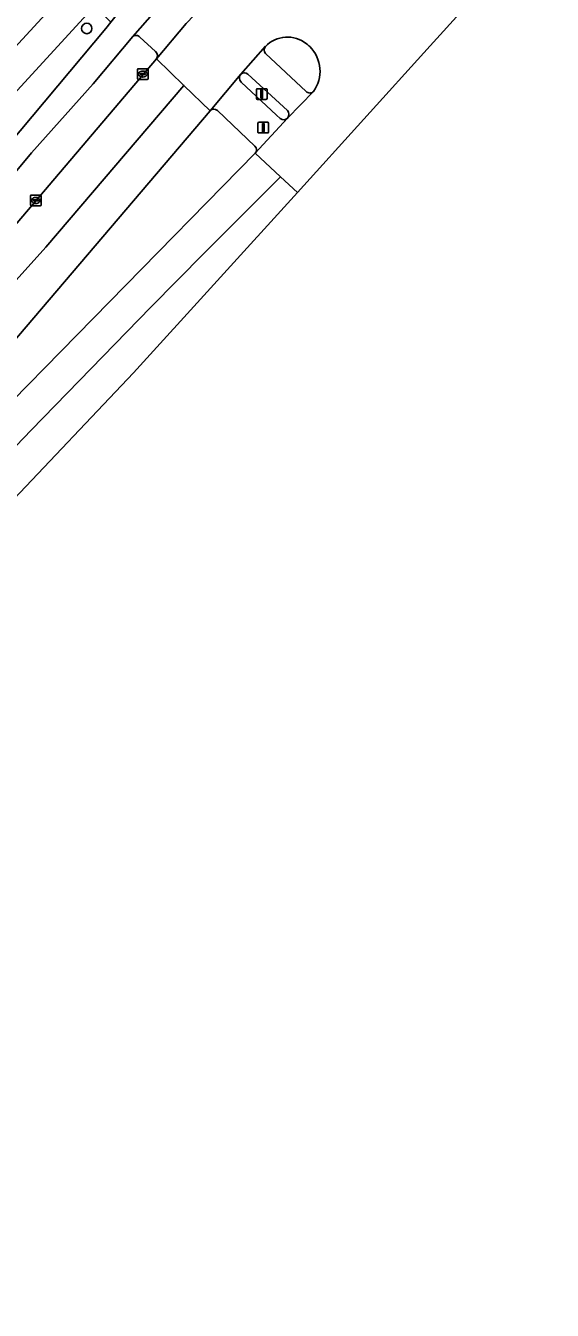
# Model space of a CAD drawing. Extents: x 159039 to 160102, y 381214 to 382524.
# Drawn here: x 159824.6 to 159873.9, y 381784.7 to 381905 of the extents above; entities that cross this region are included whole.
import ezdxf

# ---------------------------------------------------------------- set-up
doc = ezdxf.new("R2010")
doc.units = 0
for name, color, linetype in [('IMGEO_Berm_groen', 7, 'Continuous'), ('IMGEO_Boom', 7, 'Continuous'), ('IMGEO_Fietspad_gesloten', 7, 'Continuous'), ('IMGEO_Groenvoorziening', 7, 'Continuous'), ('IMGEO_Kolk', 7, 'Continuous'), ('IMGEO_Lichtmast', 7, 'Continuous'), ('IMGEO_Rijbaan_regionaal_gesloten', 7, 'Continuous'), ('IMGEO_Verkeerseiland_gesloten', 7, 'Continuous'), ('IMGEO_Verkeersregelinstallatiepaal', 7, 'Continuous'), ('IMGEO_Voetpad_open', 7, 'Continuous')]:
    doc.layers.add(name, color=color, linetype=linetype)

msp = doc.modelspace()

# ---------------------------------------------------------------- linework, layer by layer
at = {"layer": 'IMGEO_Berm_groen'}
msp.add_lwpolyline([(159791.48, 381858.62), (159802.78, 381871.05), (159813.57, 381883.06), (159821.78, 381892.5), (159832.08, 381904.75), (159832.54, 381905.35), (159831.02, 381906.84), (159824.12, 381899.32), (159808.55, 381882.29), (159763.44, 381833.24), (159741.36, 381809.36), (159743.41, 381807.45), (159743.82, 381807.07)], close=True, dxfattribs=at)
for points in [[(159834.61, 381904.01), (159830.88, 381899.56), (159825.13, 381893.11), (159816.54, 381882.83), (159805.54, 381870.37), (159790.97, 381854.3), (159776.53, 381838.56), (159767.03, 381828.3), (159745.75, 381805.27), (159694.69, 381750), (159626.02, 381676.25), (159619.17, 381669.17), (159607.38, 381657.44), (159608.38, 381656.53), (159608.96, 381657.16), (159609.68, 381657.75)], [(159836.72, 381902.6), (159835.26, 381903.95)], [(159820.2, 381882.39), (159836.81, 381901.91)], [(159841.85, 381897.06), (159823.91, 381875.97), (159819.97, 381871.42), (159815.89, 381866.89), (159752.86, 381798.61), (159599.56, 381632.56), (159592.64, 381625.22), (159589.01, 381621.45), (159578.07, 381610.11), (159553.47, 381585.36)], [(159846.04, 381893.75), (159842.53, 381897.08)], [(159818.75, 381865.23), (159846.08, 381893.07)]]:
    msp.add_lwpolyline(points, dxfattribs=at)
for centre, radius, start, end in [((159834.91, 381903.66), 0.457, 40.0914, 130.1457), ((159836.42, 381902.21), 0.493, 322.5275, 51.5992), ((159842.2, 381896.72), 0.488, 48.0303, 135.5337), ((159845.72, 381893.39), 0.484, 318.2671, 47.9527)]:
    msp.add_arc(centre, radius, start, end, dxfattribs=at)
at = {"layer": 'IMGEO_Boom'}
msp.add_circle((159830.29, 381904.76), 0.489, dxfattribs=at)
at = {"layer": 'IMGEO_Fietspad_gesloten'}
for points in [[(159835.16, 381908.67), (159832.54, 381905.35), (159832.08, 381904.75), (159821.78, 381892.5), (159813.57, 381883.06), (159802.78, 381871.05), (159791.48, 381858.62), (159743.82, 381807.07), (159624.35, 381677.83), (159617.52, 381670.78), (159605.02, 381658.14), (159590.87, 381642.92)], [(159591.19, 381640.01), (159607.38, 381657.44), (159619.17, 381669.17), (159626.02, 381676.25), (159694.69, 381750), (159745.75, 381805.27), (159767.03, 381828.3), (159776.53, 381838.56), (159790.97, 381854.3), (159805.54, 381870.37), (159816.54, 381882.83), (159825.13, 381893.11), (159830.88, 381899.56), (159834.61, 381904.01), (159837.35, 381907.14)], [(159847.02, 381903.09), (159844.71, 381900.48)], [(159850.84, 381898.86), (159847.04, 381902.4)], [(159845.38, 381900.49), (159849.1, 381897.09)], [(159849.11, 381896.36), (159851.52, 381898.85)]]:
    msp.add_lwpolyline(points, dxfattribs=at)
for centre, radius, start, end in [((159847.42, 381902.75), 0.513, 139.6181, 222.9055), ((159845.05, 381900.12), 0.494, 48.1504, 133.2219), ((159851.19, 381899.19), 0.477, 222.7594, 314.049), ((159848.59, 381896.71), 0.63, 325.5982, 36.8993)]:
    msp.add_arc(centre, radius, start, end, dxfattribs=at)
at = {"layer": 'IMGEO_Groenvoorziening'}
msp.add_lwpolyline([(159826.42, 381906.09), (159824.12, 381908.23), (159815.84, 381899.25), (159818.14, 381897.13)], close=True, dxfattribs=at)
at = {"layer": 'IMGEO_Kolk'}
for p, q in [((159835.05, 381900.06), (159835.05, 381900.91)), ((159835.12, 381900.99), (159835.98, 381900.99)), ((159835.31, 381900.48), (159835.31, 381900.49)), ((159835.35, 381900.53), (159835.75, 381900.53)), ((159835.75, 381900.44), (159835.35, 381900.44)), ((159835.54, 381900.77), (159835.56, 381900.77)), ((159835.79, 381900.49), (159835.79, 381900.48)), ((159836.05, 381900.91), (159836.05, 381900.06)), ((159835.98, 381899.99), (159835.12, 381899.99)), ((159835.56, 381900.21), (159835.53, 381900.21)), ((159825.02, 381888.23), (159825.02, 381889.08)), ((159825.1, 381889.15), (159825.95, 381889.15)), ((159825.28, 381888.65), (159825.28, 381888.66)), ((159825.32, 381888.7), (159825.72, 381888.7)), ((159825.72, 381888.61), (159825.32, 381888.61)), ((159825.51, 381888.93), (159825.53, 381888.93)), ((159825.53, 381888.37), (159825.51, 381888.37)), ((159825.76, 381888.66), (159825.76, 381888.65)), ((159826.02, 381889.08), (159826.02, 381888.23)), ((159825.95, 381888.15), (159825.1, 381888.15))]:
    msp.add_line(p, q, dxfattribs=at)
for points in [[(159835.05, 381900.06), (159835.05, 381900.91)], [(159835.12, 381900.99), (159835.98, 381900.99)], [(159836.05, 381900.91), (159836.05, 381900.06)], [(159835.98, 381899.99), (159835.12, 381899.99)], [(159825.02, 381888.23), (159825.02, 381889.08)], [(159825.1, 381889.15), (159825.95, 381889.15)], [(159826.02, 381889.08), (159826.02, 381888.23)], [(159825.95, 381888.15), (159825.1, 381888.15)]]:
    msp.add_lwpolyline(points, dxfattribs=at)
for centre, radius, start, end in [((159835.13, 381900.91), 0.0765, 91.552, 178.448), ((159835.13, 381900.91), 0.0765, 91.552, 178.448), ((159835.35, 381900.49), 0.0403, 85.8775, 175.7526), ((159835.34, 381900.48), 0.0366, 178.938, 274.7102), ((159835.75, 381900.49), 0.0386, 1.7309, 96.639), ((159835.75, 381900.49), 0.043, 264.8664, 352.4533), ((159835.97, 381900.91), 0.0765, 1.552, 88.448), ((159835.97, 381900.91), 0.0765, 1.552, 88.448), ((159835.13, 381900.06), 0.0765, 181.552, 268.448), ((159835.13, 381900.06), 0.0765, 181.552, 268.448), ((159835.97, 381900.06), 0.0765, 271.552, 358.448), ((159835.97, 381900.06), 0.0765, 271.552, 358.448), ((159825.1, 381889.08), 0.0765, 91.552, 178.448), ((159825.1, 381889.08), 0.0765, 91.552, 178.448), ((159825.32, 381888.66), 0.0403, 85.8775, 175.7526), ((159825.32, 381888.65), 0.0366, 178.938, 274.7102), ((159825.73, 381888.66), 0.0386, 1.7309, 96.639), ((159825.72, 381888.65), 0.043, 264.8664, 352.4533), ((159825.95, 381889.08), 0.0765, 1.552, 88.448), ((159825.95, 381889.08), 0.0765, 1.552, 88.448), ((159825.1, 381888.23), 0.0765, 181.552, 268.448), ((159825.1, 381888.23), 0.0765, 181.552, 268.448), ((159825.95, 381888.23), 0.0765, 271.552, 358.448), ((159825.95, 381888.23), 0.0765, 271.552, 358.448)]:
    msp.add_arc(centre, radius, start, end, dxfattribs=at)
for centre, major_axis, ratio, start_param, end_param in [((159835.54, 381900.49), (-0.387, 0.002), 0.722429, 4.712389, 7.853982), ((159835.56, 381900.49), (-0.39, 0.002), 0.717154, 1.570796, 4.712389), ((159825.51, 381888.65), (-0.387, 0.002), 0.722429, 4.712389, 7.853982), ((159825.53, 381888.65), (-0.39, 0.002), 0.717154, 1.570796, 4.712389)]:
    msp.add_ellipse(centre, major_axis=major_axis, ratio=ratio, start_param=start_param, end_param=end_param, dxfattribs=at)
at = {"layer": 'IMGEO_Lichtmast'}
for p, q in [((159846.29, 381899.12), (159847.08, 381899.12)), ((159847.08, 381899.12), (159846.29, 381899.12)), ((159846.19, 381898.22), (159846.19, 381899.02)), ((159846.19, 381899.02), (159846.19, 381898.22)), ((159847.08, 381898.12), (159846.29, 381898.12)), ((159846.29, 381898.12), (159847.08, 381898.12)), ((159847.18, 381899.02), (159847.18, 381898.22)), ((159847.18, 381898.22), (159847.18, 381899.02))]:
    msp.add_line(p, q, dxfattribs=at)
msp.add_lwpolyline([(159846.61, 381899), (159846.76, 381899), (159846.76, 381898.25), (159846.61, 381898.25), (159846.61, 381899)], dxfattribs=at)
for centre, start, end in [((159846.29, 381899.02), 90, 180), ((159846.29, 381899.02), 90, 180), ((159847.08, 381899.02), 0, 90), ((159847.08, 381899.02), 360, 90), ((159846.29, 381898.22), 180, 270), ((159846.29, 381898.22), 180, 270), ((159847.08, 381898.22), 270, 0), ((159847.08, 381898.22), 270, 0)]:
    msp.add_arc(centre, 0.1, start, end, dxfattribs=at)
at = {"layer": 'IMGEO_Rijbaan_regionaal_gesloten'}
for points in [[(159862.28, 381915.17), (159865.05, 381918.02), (159865.23, 381918.19), (159868.07, 381921.06), (159866.19, 381922.85), (159863.62, 381925.29), (159861.12, 381927.67), (159839.61, 381905.21), (159836.81, 381901.91), (159839.4, 381899.42), (159841.85, 381897.06), (159844.71, 381900.48), (159847.02, 381903.09)], [(159850.02, 381889.41), (159862.47, 381903.14), (159873.9, 381915.73), (159872.23, 381917.29), (159869.47, 381914.16), (159869.37, 381914.02), (159866.77, 381911)], [(159839.4, 381899.42), (159836.81, 381901.91), (159820.2, 381882.39)], [(159648.32, 381690.34), (159678.4, 381722.99), (159710.34, 381757.4), (159745.74, 381795.89), (159750.4, 381800.91), (159785.15, 381838.39), (159826.47, 381884.27), (159839.4, 381899.42)], [(159851.52, 381898.85), (159849.11, 381896.36), (159846.08, 381893.07), (159848.44, 381890.88), (159850.02, 381889.41)], [(159848.44, 381890.88), (159846.08, 381893.07), (159818.75, 381865.23)], [(159793.89, 381834.38), (159804.95, 381846.09), (159813.85, 381855.44), (159825.1, 381867.14), (159836.3, 381878.65), (159841.29, 381883.71), (159848.44, 381890.88)], [(159822.89, 381860.08), (159834.67, 381872.5), (159850.02, 381889.41), (159848.44, 381890.88), (159841.29, 381883.71), (159836.3, 381878.65), (159825.1, 381867.14), (159813.85, 381855.44), (159804.95, 381846.09), (159793.89, 381834.38)]]:
    msp.add_lwpolyline(points, dxfattribs=at)
msp.add_lwpolyline([(159578.07, 381610.11), (159589.01, 381621.45), (159592.64, 381625.22), (159599.56, 381632.56), (159752.86, 381798.61), (159815.89, 381866.89), (159819.97, 381871.42), (159823.91, 381875.97), (159841.85, 381897.06), (159839.4, 381899.42), (159826.47, 381884.27), (159785.15, 381838.39), (159750.4, 381800.91), (159745.74, 381795.89), (159710.34, 381757.4), (159678.4, 381722.99), (159648.32, 381690.34), (159630.23, 381670.87), (159600.14, 381638.3), (159586.67, 381624.09), (159574.9, 381611.66), (159550.99, 381587.75), (159553.47, 381585.36)], close=True, dxfattribs=at)
for centre, radius, start, end in [((159849.09, 381901.06), 2.89, 51.7941, 135.6192), ((159849.05, 381901.06), 2.92, 43.2712, 51.0317), ((159848.88, 381900.75), 3.26, 324.2215, 45.2586)]:
    msp.add_arc(centre, radius, start, end, dxfattribs=at)
at = {"layer": 'IMGEO_Verkeerseiland_gesloten'}
for points in [[(159847.04, 381902.4), (159850.84, 381898.86)], [(159849.1, 381897.09), (159845.38, 381900.49)], [(159844.75, 381899.73), (159848.08, 381896.63), (159848.42, 381896.33)]]:
    msp.add_lwpolyline(points, dxfattribs=at)
for centre, radius, start, end in [((159849.09, 381901.06), 2.89, 51.7941, 135.6192), ((159847.42, 381902.75), 0.513, 139.6181, 222.9055), ((159849.05, 381901.06), 2.92, 43.2712, 51.0317), ((159848.88, 381900.75), 3.26, 324.2215, 45.2586), ((159845.16, 381900.13), 0.571, 141.7374, 223.4817), ((159845.05, 381900.12), 0.494, 48.1504, 133.2219), ((159851.19, 381899.19), 0.477, 222.7594, 314.049), ((159848.59, 381896.71), 0.63, 325.5982, 36.8993), ((159848.75, 381896.72), 0.512, 229.717, 315.3836)]:
    msp.add_arc(centre, radius, start, end, dxfattribs=at)
at = {"layer": 'IMGEO_Verkeersregelinstallatiepaal'}
for p, q in [((159846.33, 381895.07), (159846.33, 381895.87)), ((159846.33, 381895.87), (159846.33, 381895.07)), ((159846.43, 381895.97), (159847.22, 381895.97)), ((159847.22, 381895.97), (159846.43, 381895.97)), ((159847.32, 381895.87), (159847.32, 381895.07)), ((159847.32, 381895.07), (159847.32, 381895.87)), ((159847.22, 381894.97), (159846.43, 381894.97)), ((159846.43, 381894.97), (159847.22, 381894.97))]:
    msp.add_line(p, q, dxfattribs=at)
msp.add_lwpolyline([(159846.75, 381895.85), (159846.9, 381895.85), (159846.9, 381895.1), (159846.75, 381895.1), (159846.75, 381895.85)], dxfattribs=at)
for centre, start, end in [((159846.43, 381895.87), 90, 180), ((159846.43, 381895.87), 90, 180), ((159847.22, 381895.87), 0, 90), ((159847.22, 381895.87), 360, 90), ((159846.43, 381895.07), 180, 270), ((159846.43, 381895.07), 180, 270), ((159847.22, 381895.07), 270, 0), ((159847.22, 381895.07), 270, 0)]:
    msp.add_arc(centre, 0.1, start, end, dxfattribs=at)
at = {"layer": 'IMGEO_Voetpad_open'}
for points in [[(159835.84, 381912.39), (159834.74, 381915.19), (159832.64, 381912.84), (159828.46, 381908.3), (159826.42, 381906.09), (159818.14, 381897.13), (159816.95, 381895.84), (159772.32, 381847.59), (159770.23, 381845.41), (159761.76, 381836.51), (159760.66, 381835.3), (159738.96, 381811.62), (159716.24, 381786.83), (159714.17, 381784.62), (159705.91, 381775.66), (159704.68, 381774.34), (159660.02, 381725.97), (159657.97, 381723.79), (159649.68, 381714.8), (159648.52, 381713.55), (159603.91, 381665.26)], [(159763.44, 381833.24), (159808.55, 381882.29), (159824.12, 381899.32), (159831.02, 381906.84), (159832.54, 381905.35), (159835.16, 381908.67)], [(159837.35, 381907.14), (159834.61, 381904.01)], [(159836.81, 381901.91), (159839.61, 381905.21)], [(159835.26, 381903.95), (159836.72, 381902.6)], [(159844.71, 381900.48), (159841.85, 381897.06)], [(159848.42, 381896.33), (159848.08, 381896.63), (159844.75, 381899.73)], [(159842.53, 381897.08), (159846.04, 381893.75)], [(159846.08, 381893.07), (159849.11, 381896.36)]]:
    msp.add_lwpolyline(points, dxfattribs=at)
for centre, radius, start, end in [((159834.91, 381903.66), 0.457, 40.0914, 130.1457), ((159836.42, 381902.21), 0.493, 322.5275, 51.5992), ((159845.16, 381900.13), 0.571, 141.7374, 223.4817), ((159842.2, 381896.72), 0.488, 48.0303, 135.5337), ((159848.75, 381896.72), 0.512, 229.717, 315.3836), ((159845.72, 381893.39), 0.484, 318.2671, 47.9527)]:
    msp.add_arc(centre, radius, start, end, dxfattribs=at)

doc.saveas('drawing.dxf')
